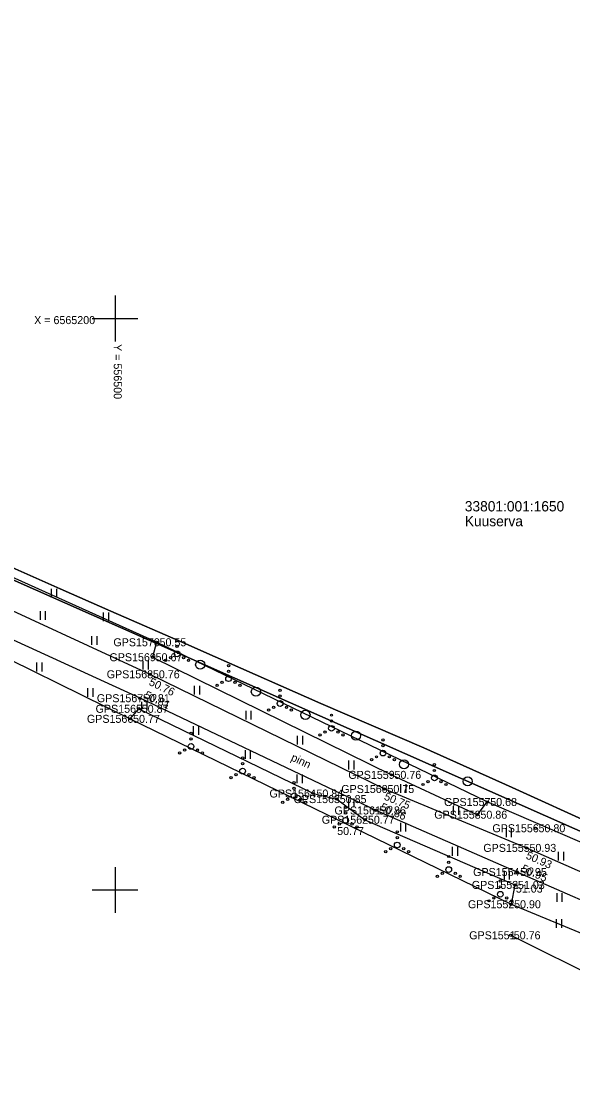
# Model space of a CAD drawing. Extents: x 551623 to 559850, y 6561220 to 6567135.
# Drawn here: x 556491.8 to 556540, y 6565132 to 6565226 of the extents above; entities that cross this region are included whole.
import ezdxf

# ---------------------------------------------------------------- set-up
doc = ezdxf.new("R2010")
doc.units = 0
for name, color, linetype in [('HALJASTUS', 7, 'Continuous'), ('KORGUS-EH2000', 7, 'Continuous'), ('KPOHULIIN', 7, 'Continuous'), ('MOOTKORG-EH2000', 7, 'Continuous'), ('MOOTMPUNKT', 7, 'Continuous'), ('MOOTNR', 7, 'Continuous'), ('MOOTPIIR', 7, 'Continuous'), ('MPKAABEL', 7, 'Continuous'), ('PIIR', 7, 'Continuous'), ('TEE', 7, 'Continuous'), ('VORK', 7, 'Continuous')]:
    doc.layers.add(name, color=color, linetype=linetype)

msp = doc.modelspace()

# ---------------------------------------------------------------- linework, layer by layer
at = {"layer": 'HALJASTUS'}
for p, q in [((556494.421, 6565176.361), (556494.421, 6565175.6)), ((556494.876, 6565176.361), (556494.876, 6565175.6)), ((556493.436, 6565174.399), (556493.436, 6565173.638)), ((556493.891, 6565174.399), (556493.891, 6565173.638)), ((556498.972, 6565174.289), (556498.972, 6565173.528)), ((556499.427, 6565174.289), (556499.427, 6565173.528)), ((556497.935, 6565172.219), (556497.935, 6565171.458)), ((556498.39, 6565172.219), (556498.39, 6565171.458)), ((556493.132, 6565169.891), (556493.132, 6565169.13)), ((556493.587, 6565169.891), (556493.587, 6565169.13)), ((556502.435, 6565170.038), (556502.435, 6565169.277)), ((556502.89, 6565170.038), (556502.89, 6565169.277)), ((556506.934, 6565167.858), (556506.934, 6565167.097)), ((556507.39, 6565167.858), (556507.39, 6565167.097)), ((556497.601, 6565167.648), (556497.601, 6565166.887)), ((556498.056, 6565167.648), (556498.056, 6565166.887)), ((556502.317, 6565166.453), (556502.317, 6565165.692)), ((556502.772, 6565166.453), (556502.772, 6565165.692)), ((556511.434, 6565165.678), (556511.434, 6565164.917)), ((556511.889, 6565165.678), (556511.889, 6565164.917)), ((556506.848, 6565164.338), (556506.848, 6565163.577)), ((556507.303, 6565164.338), (556507.303, 6565163.577)), ((556515.934, 6565163.498), (556515.934, 6565162.736)), ((556516.389, 6565163.498), (556516.389, 6565162.736)), ((556511.379, 6565162.224), (556511.379, 6565161.462)), ((556511.834, 6565162.224), (556511.834, 6565161.462)), ((556520.433, 6565161.317), (556520.433, 6565160.556)), ((556520.888, 6565161.317), (556520.888, 6565160.556)), ((556515.91, 6565160.109), (556515.91, 6565159.348)), ((556516.365, 6565160.109), (556516.365, 6565159.348)), ((556524.992, 6565159.267), (556524.992, 6565158.506)), ((556525.447, 6565159.267), (556525.447, 6565158.506)), ((556520.441, 6565157.994), (556520.441, 6565157.233)), ((556520.896, 6565157.994), (556520.896, 6565157.233)), ((556529.602, 6565157.331), (556529.602, 6565156.57)), ((556530.057, 6565157.331), (556530.057, 6565156.57)), ((556524.971, 6565155.879), (556524.971, 6565155.118)), ((556525.426, 6565155.879), (556525.426, 6565155.118)), ((556534.212, 6565155.396), (556534.212, 6565154.635)), ((556534.667, 6565155.396), (556534.667, 6565154.635)), ((556529.502, 6565153.765), (556529.502, 6565153.003)), ((556529.957, 6565153.765), (556529.957, 6565153.003)), ((556538.775, 6565153.351), (556538.775, 6565152.59)), ((556539.23, 6565153.351), (556539.23, 6565152.59)), ((556534.046, 6565151.678), (556534.046, 6565150.917)), ((556534.501, 6565151.678), (556534.501, 6565150.917)), ((556538.647, 6565149.722), (556538.647, 6565148.96)), ((556539.102, 6565149.722), (556539.102, 6565148.96)), ((556538.615, 6565147.454), (556538.615, 6565146.692)), ((556539.07, 6565147.454), (556539.07, 6565146.692))]:
    msp.add_line(p, q, dxfattribs=at)
for points in [[(556503.633, 6565171.674), (556503.288, 6565170.365), (556524.19, 6565160.075), (556531.714, 6565156.588), (556532.572, 6565157.699)], [(556501.317, 6565164.974), (556502.074, 6565165.854), (556517.362, 6565158.442), (556519.401, 6565157.953), (556521.865, 6565156.147), (556534.998, 6565150.443), (556534.661, 6565148.753)]]:
    msp.add_lwpolyline(points, dxfattribs=at)
for centre, radius in [((556505.428, 6565171.807), 0.1), ((556505.428, 6565170.657), 0.25), ((556505.428, 6565171.307), 0.1), ((556504.428, 6565170.082), 0.1), ((556504.863, 6565170.332), 0.1), ((556505.993, 6565170.332), 0.1), ((556506.428, 6565170.082), 0.1), ((556507.452, 6565169.707), 0.4), ((556509.933, 6565169.637), 0.1), ((556509.933, 6565168.487), 0.25), ((556509.933, 6565169.137), 0.1), ((556508.933, 6565167.912), 0.1), ((556509.368, 6565168.162), 0.1), ((556510.498, 6565168.162), 0.1), ((556510.933, 6565167.912), 0.1), ((556512.324, 6565167.351), 0.4), ((556514.437, 6565167.467), 0.1), ((556514.437, 6565166.967), 0.1), ((556513.872, 6565165.992), 0.1), ((556514.437, 6565166.317), 0.25), ((556515.002, 6565165.992), 0.1), ((556513.437, 6565165.742), 0.1), ((556515.437, 6565165.742), 0.1), ((556516.66, 6565165.327), 0.4), ((556518.942, 6565165.296), 0.1), ((556518.942, 6565164.146), 0.25), ((556518.942, 6565164.796), 0.1), ((556506.647, 6565163.713), 0.1), ((556506.647, 6565163.213), 0.1), ((556517.942, 6565163.571), 0.1), ((556518.377, 6565163.821), 0.1), ((556519.507, 6565163.821), 0.1), ((556519.942, 6565163.571), 0.1), ((556521.078, 6565163.509), 0.4), ((556523.446, 6565163.126), 0.1), ((556506.082, 6565162.238), 0.1), ((556506.647, 6565162.563), 0.25), ((556507.212, 6565162.238), 0.1), ((556523.446, 6565161.976), 0.25), ((556523.446, 6565162.626), 0.1), ((556505.647, 6565161.988), 0.1), ((556507.647, 6565161.988), 0.1), ((556511.158, 6565161.557), 0.1), ((556522.446, 6565161.401), 0.1), ((556522.881, 6565161.651), 0.1), ((556524.011, 6565161.651), 0.1), ((556524.446, 6565161.401), 0.1), ((556525.29, 6565160.988), 0.4), ((556511.158, 6565160.407), 0.25), ((556511.158, 6565161.057), 0.1), ((556527.951, 6565160.956), 0.1), ((556527.951, 6565160.456), 0.1), ((556510.158, 6565159.832), 0.1), ((556510.593, 6565160.082), 0.1), ((556511.723, 6565160.082), 0.1), ((556512.158, 6565159.832), 0.1), ((556515.669, 6565159.401), 0.1), ((556526.951, 6565159.231), 0.1), ((556527.386, 6565159.481), 0.1), ((556527.951, 6565159.806), 0.25), ((556528.516, 6565159.481), 0.1), ((556528.951, 6565159.231), 0.1), ((556530.865, 6565159.501), 0.4), ((556515.669, 6565158.251), 0.25), ((556515.669, 6565158.901), 0.1), ((556514.669, 6565157.676), 0.1), ((556515.104, 6565157.926), 0.1), ((556516.234, 6565157.926), 0.1), ((556516.669, 6565157.676), 0.1), ((556520.18, 6565157.244), 0.1), ((556520.18, 6565156.744), 0.1), ((556519.18, 6565155.519), 0.1), ((556519.615, 6565155.769), 0.1), ((556520.18, 6565156.094), 0.25), ((556520.745, 6565155.769), 0.1), ((556521.18, 6565155.519), 0.1), ((556524.692, 6565155.088), 0.1), ((556524.692, 6565154.588), 0.1), ((556524.127, 6565153.613), 0.1), ((556524.692, 6565153.938), 0.25), ((556525.257, 6565153.613), 0.1), ((556523.692, 6565153.363), 0.1), ((556525.692, 6565153.363), 0.1), ((556529.203, 6565152.932), 0.1), ((556529.203, 6565151.782), 0.25), ((556529.203, 6565152.432), 0.1), ((556528.203, 6565151.207), 0.1), ((556528.638, 6565151.457), 0.1), ((556529.768, 6565151.457), 0.1), ((556530.203, 6565151.207), 0.1), ((556533.714, 6565150.776), 0.1), ((556533.714, 6565150.276), 0.1), ((556532.714, 6565149.051), 0.1), ((556533.149, 6565149.301), 0.1), ((556533.714, 6565149.626), 0.25), ((556534.279, 6565149.301), 0.1), ((556534.714, 6565149.051), 0.1)]:
    msp.add_circle(centre, radius, dxfattribs=at)
at = {"layer": 'KORGUS-EH2000'}
for centre in [(556503.633, 6565171.674), (556503.288, 6565170.365), (556503.051, 6565168.872), (556502.184, 6565166.778), (556501.317, 6565164.974), (556524.19, 6565160.075), (556523.576, 6565158.838), (556522.842, 6565156.959), (556531.714, 6565156.588), (556521.865, 6565156.147), (556536.798, 6565155.403), (556536.005, 6565153.683), (556535.182, 6565151.57), (556534.998, 6565150.443), (556534.661, 6565148.753)]:
    msp.add_circle(centre, 0.1, dxfattribs=at)
at = {"layer": 'KPOHULIIN'}
msp.add_lwpolyline([(556534.631, 6565146.039), (556550.784, 6565137.989), (556573.361, 6565146.85), (556606.789, 6565160.281), (556655.904, 6565180.147), (556702.486, 6565198.719), (556702.486, 6565198.719), (556755.324, 6565220.022), (556800.207, 6565237.954), (556845.124, 6565255.757), (556845.124, 6565255.757), (556885.115, 6565272.075)], dxfattribs=at)
at = {"layer": 'MOOTMPUNKT'}
for centre in [(556503.633, 6565171.674), (556503.288, 6565170.365), (556503.051, 6565168.872), (556502.184, 6565166.778), (556502.074, 6565165.854), (556501.317, 6565164.974), (556524.19, 6565160.075), (556517.362, 6565158.442), (556523.576, 6565158.838), (556519.401, 6565157.953), (556532.572, 6565157.699), (556522.842, 6565156.959), (556531.714, 6565156.588), (556521.865, 6565156.147), (556536.798, 6565155.403), (556536.005, 6565153.683), (556535.182, 6565151.57), (556534.998, 6565150.443), (556534.661, 6565148.753), (556534.631, 6565146.039)]:
    msp.add_circle(centre, 0.1, dxfattribs=at)
at = {"layer": 'MOOTPIIR'}
for points in [[(556752.299, 6565224.302), (556722.286, 6565214.456), (556699.828, 6565206.048), (556676.45, 6565195.172), (556655.692, 6565185.071), (556630.484, 6565174.696), (556604.291, 6565163.073), (556579.273, 6565154.176), (556570.04, 6565150.556), (556566.682, 6565150.593), (556559.96, 6565151.833), (556559.005, 6565148.531), (556554.988, 6565148.026), (556532.572, 6565157.699), (556503.633, 6565171.674), (556471.481, 6565186.145), (556450.892, 6565195.194), (556444.303, 6565198.685), (556419.033, 6565208.861)], [(556436.48, 6565194.185), (556449.647, 6565188.215), (556486.494, 6565172.264), (556501.317, 6565164.974), (556534.661, 6565148.753), (556550.886, 6565142.039), (556560.868, 6565140.849), (556563.777, 6565138.667), (556564.947, 6565140.416), (556574.124, 6565143.095), (556582.549, 6565147.264), (556608.526, 6565156.509), (556634.616, 6565167.336), (556657.454, 6565177.431), (556678.781, 6565185.856), (556704.754, 6565195.238), (556727.607, 6565205.59), (556758.128, 6565217.782)]]:
    msp.add_lwpolyline(points, dxfattribs=at)
at = {"layer": 'MPKAABEL'}
for points in [[(556542.186, 6565155.587), (556534.74, 6565158.962), (556527.019, 6565162.424), (556518.017, 6565166.315), (556508.757, 6565170.404), (556506.182, 6565171.529), (556499.627, 6565174.391), (556495.193, 6565176.354), (556489.402, 6565178.918), (556481.664, 6565182.326), (556475.594, 6565185.123), (556474.429, 6565185.863)], [(556474.429, 6565185.863), (556475.594, 6565185.123), (556481.664, 6565182.326), (556489.402, 6565178.918), (556495.193, 6565176.354)], [(556495.193, 6565176.354), (556499.627, 6565174.391), (556506.182, 6565171.529)], [(556506.182, 6565171.529), (556508.757, 6565170.404), (556518.017, 6565166.315), (556527.019, 6565162.424), (556534.74, 6565158.962), (556542.186, 6565155.587), (556547.057, 6565153.582), (556552.098, 6565151.085), (556555.187, 6565149.599), (556556.286, 6565149.468), (556557.249, 6565149.621), (556559.094, 6565151.215), (556560.049, 6565151.605), (556562.737, 6565150.949), (556564.659, 6565150.397), (556567.98, 6565149.054), (556571.48, 6565147.45), (556573.066, 6565147.26), (556573.361, 6565146.85)]]:
    msp.add_lwpolyline(points, dxfattribs=at)
at = {"layer": 'PIIR'}
for points in [[(556217.39, 6565298.59), (556213.87, 6565303.19), (556229.81, 6565311.25), (556335.44, 6565331.24), (556350.73, 6565342.07), (556507.54, 6565334), (556519.21, 6565368.05), (556548.5, 6565368.1), (556612.15, 6565380.04), (556615.14, 6565380.2), (556613.56, 6565366.23), (556611.32, 6565356.67), (556591.74, 6565273.2), (556570.09, 6565180.67), (556561.87, 6565145.74), (556557.67, 6565147.61), (556393.49, 6565220.36)], [(556393.49, 6565220.36), (556557.67, 6565147.61), (556561.87, 6565145.74), (556518.27, 6565016.8), (556485.25, 6564921.4), (556406.78, 6564699.5), (556400.89, 6564700.63), (556129.6, 6564752.43), (556228.34, 6565008.72), (556274.8, 6564990.28)]]:
    msp.add_lwpolyline(points, close=True, dxfattribs=at)
at = {"layer": 'TEE'}
for points in [[(556563.777, 6565138.667), (556560.868, 6565140.849), (556553.174, 6565143.6), (556545.589, 6565147.013), (556535.182, 6565151.57), (556522.842, 6565156.959), (556502.184, 6565166.778), (556486.192, 6565174.091), (556471.011, 6565180.892), (556450.062, 6565190.454), (556440.995, 6565194.267), (556416.948, 6565204.811), (556405, 6565210.263), (556380.262, 6565220.954), (556359.747, 6565229.991), (556339.784, 6565238.7), (556330.661, 6565242.666), (556318.495, 6565248.069), (556305.998, 6565253.52), (556294.082, 6565258.94), (556276.195, 6565266.757), (556256.289, 6565275.582), (556232.166, 6565286.787), (556209.59, 6565295.964)], [(556451.044, 6565192.394), (556472.021, 6565182.87), (556487.128, 6565176.233), (556503.051, 6565168.872), (556523.576, 6565158.838), (556536.005, 6565153.683), (556546.609, 6565149.031), (556553.919, 6565145.585), (556561.595, 6565142.591), (556564.947, 6565140.416)]]:
    msp.add_lwpolyline(points, dxfattribs=at)
at = {"layer": 'VORK'}
for p, q in [((556500, 6565202), (556500, 6565198)), ((556498, 6565200), (556502, 6565200)), ((556500, 6565152), (556500, 6565148)), ((556498, 6565150), (556502, 6565150))]:
    msp.add_line(p, q, dxfattribs=at)

# ---------------------------------------------------------------- texts
at = {"layer": 'KORGUS-EH2000'}
for s, p in [(' 50.55', (556503.633, 6565171.324)), (' 50.67', (556503.288, 6565170.015)), (' 50.77', (556501.317, 6565164.624)), (' 50.76', (556524.19, 6565159.725)), (' 50.86', (556531.714, 6565156.238)), (' 50.80', (556536.798, 6565155.053)), (' 50.77', (556519.177, 6565154.812)), (' 51.03', (556534.816, 6565149.772)), (' 50.90', (556534.661, 6565148.403))]:
    msp.add_text(s, height=0.7, dxfattribs=at).set_placement(p)
for s, rotation, p in [(' 50.76', 333.94829, (556502.667, 6565168.086)), (' 50.81', 334.57627, (556502.26, 6565166.936)), (' 50.75', 337.47231, (556523.241, 6565158.03)), (' 50.86', 336.41328, (556522.912, 6565157.119)), (' 50.93', 336.31475, (556535.654, 6565152.882)), (' 50.95', 336.3507, (556535.253, 6565151.731))]:
    msp.add_text(s, height=0.7, rotation=rotation, dxfattribs=at).set_placement(p)
at = {"layer": 'MOOTKORG-EH2000'}
for s, p in [(' 50.55', (556503.633, 6565171.324)), (' 50.67', (556503.288, 6565170.015)), (' 50.76', (556503.051, 6565168.522)), (' 50.81', (556502.184, 6565166.428)), (' 50.87', (556502.074, 6565165.504)), (' 50.77', (556501.317, 6565164.624)), (' 50.76', (556524.19, 6565159.725)), (' 50.84', (556517.362, 6565158.092)), (' 50.75', (556523.576, 6565158.488)), (' 50.85', (556519.401, 6565157.603)), (' 50.68', (556532.572, 6565157.349)), (' 50.77', (556521.865, 6565155.797)), (' 50.86', (556522.842, 6565156.609)), (' 50.86', (556531.714, 6565156.238)), (' 50.80', (556536.798, 6565155.053)), (' 50.93', (556536.005, 6565153.333)), (' 50.95', (556535.182, 6565151.22)), (' 51.03', (556534.998, 6565150.093)), (' 50.90', (556534.661, 6565148.403)), (' 50.76', (556534.631, 6565145.689))]:
    msp.add_text(s, height=0.7, dxfattribs=at).set_placement(p)
at = {"layer": 'MOOTNR'}
for s, p in [('GPS1570 ', (556499.853, 6565171.324)), ('GPS1569 ', (556499.508, 6565170.015)), ('GPS1568 ', (556499.271, 6565168.522)), ('GPS1567 ', (556498.405, 6565166.428)), ('GPS1565 ', (556498.295, 6565165.504)), ('GPS1566 ', (556497.537, 6565164.624)), ('GPS1559 ', (556520.411, 6565159.725)), ('GPS1564 ', (556513.512, 6565158.092)), ('GPS1560 ', (556519.797, 6565158.488)), ('GPS1563 ', (556515.621, 6565157.603)), ('GPS1557 ', (556528.792, 6565157.349)), ('GPS1562 ', (556518.085, 6565155.797)), ('GPS1561 ', (556519.202, 6565156.609)), ('GPS1558 ', (556527.934, 6565156.238)), ('GPS1556 ', (556533.018, 6565155.053)), ('GPS1555 ', (556532.226, 6565153.333)), ('GPS1554 ', (556531.333, 6565151.22)), ('GPS1553 ', (556531.219, 6565150.093)), ('GPS1552 ', (556530.881, 6565148.403)), ('GPS1551 ', (556530.992, 6565145.689))]:
    msp.add_text(s, height=0.7, dxfattribs=at).set_placement(p)
at = {"layer": 'PIIR'}
for s, p in [('33801:001:1650', (556530.608, 6565183.122)), ('Kuuserva', (556530.608, 6565181.822))]:
    msp.add_text(s, height=0.9, dxfattribs=at).set_placement(p)
at = {"layer": 'TEE'}
msp.add_text('pinn', height=0.7, rotation=334.65728, dxfattribs=at).set_placement((556515.333, 6565161.36))
at = {"layer": 'VORK'}
msp.add_text('X = 6565200', height=0.7, dxfattribs=at).set_placement((556492.919, 6565199.51))
msp.add_text('Y = 556500 ', height=0.7, rotation=270, dxfattribs=at).set_placement((556499.884, 6565197.76))

doc.saveas('drawing.dxf')
